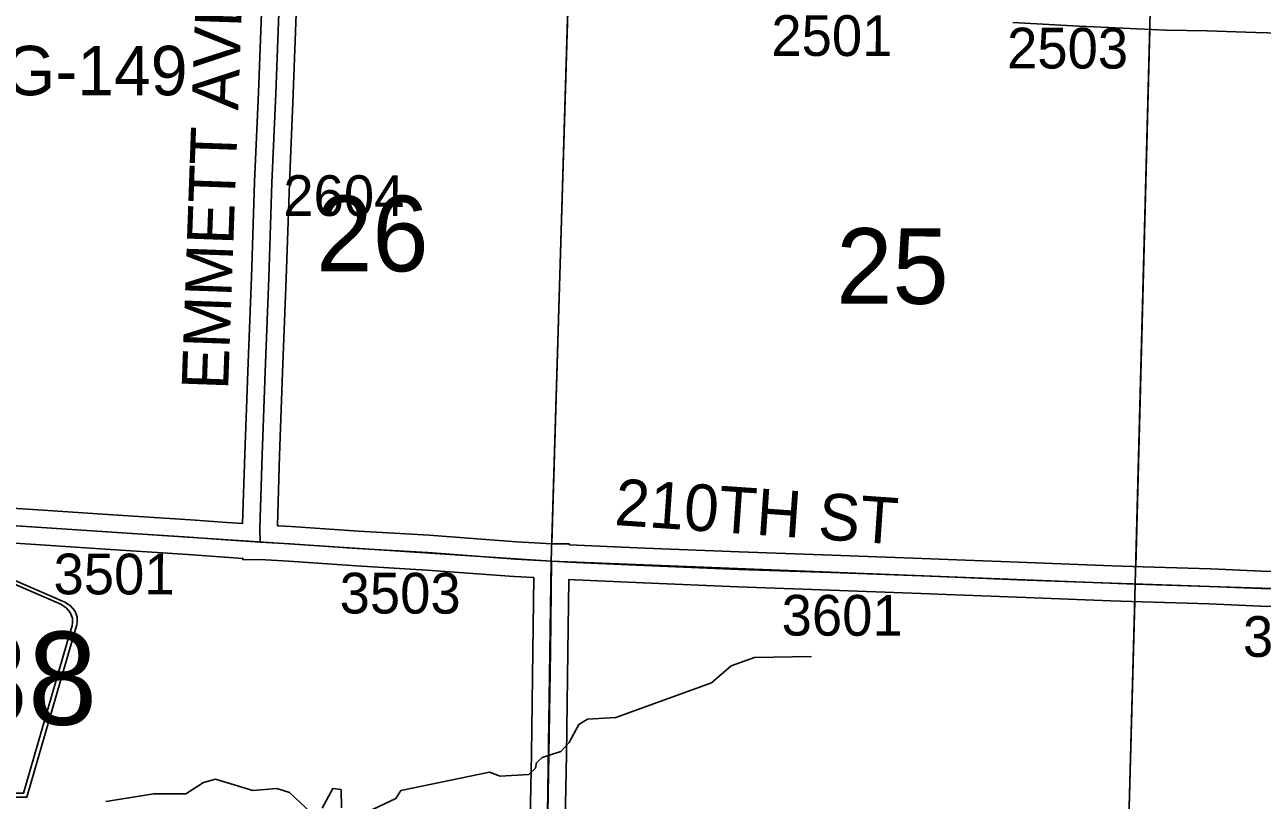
# Model space of a CAD drawing. Extents: x -157.2 to -99.3, y 12.2 to 46.2.
# Drawn here: x -136.661 to -134.532, y 29.328 to 30.661 of the extents above; entities that cross this region are included whole.
import ezdxf

# ---------------------------------------------------------------- set-up
doc = ezdxf.new("R2010")
doc.units = 0
for name, color, linetype in [('tdCoHydroRiver', 7, 'Continuous'), ('tdCoSecRdNmbr', 7, 'Continuous'), ('tdCoSecRdTxt', 7, 'Continuous'), ('tdCoSecRteBand', 7, 'Continuous'), ('tdCoSecRteCL', 7, 'Continuous'), ('tdCoSectLine', 7, 'Continuous'), ('tdCoSectLinePart', 7, 'Continuous'), ('tdCoSectNmbr', 7, 'Continuous'), ('tdCoShieldCoRteHrd', 7, 'Continuous'), ('tdCoStrucSecCoName', 7, 'Continuous'), ('tdCoSurfAsphalt', 7, 'Continuous'), ('tdCoSurfGravel', 7, 'Continuous'), ('tdCoTwpBndry', 7, 'Continuous'), ('tdCoTwpBndryShd', 7, 'Continuous')]:
    doc.layers.add(name, color=color, linetype=linetype)

msp = doc.modelspace()

# ---------------------------------------------------------------- linework, layer by layer
at = {"layer": 'tdCoHydroRiver'}
for points in [[(-136.0737, 29.3067), (-136.0224, 29.3304), (-136.0141, 29.3443), (-135.8616, 29.3758), (-135.8428, 29.3689), (-135.7938, 29.3721), (-135.7824, 29.3828), (-135.7805, 29.3922), (-135.7708, 29.4014), (-135.7389, 29.4114), (-135.7242, 29.4268), (-135.7075, 29.4578), (-135.693, 29.4668), (-135.6439, 29.47), (-135.4795, 29.5296), (-135.4454, 29.5585), (-135.4055, 29.5731), (-135.3076, 29.5747)], [(-136.5214, 29.3256), (-136.4389, 29.3388), (-136.3837, 29.3386), (-136.3531, 29.3582), (-136.3324, 29.3638), (-136.2682, 29.3444), (-136.2271, 29.3479), (-136.2052, 29.3409), (-136.1684, 29.3065)], [(-136.1492, 29.3138), (-136.1308, 29.348), (-136.1166, 29.346), (-136.1161, 29.3144)]]:
    msp.add_lwpolyline(points, dxfattribs=at)
at = {"layer": 'tdCoSecRteBand'}
for points in [[(-136.7435, 29.8342), (-136.6295, 29.8266), (-136.5092, 29.8187), (-136.3758, 29.81), (-136.3757, 29.81), (-136.3755, 29.81), (-136.3128, 29.8054), (-136.286, 29.8037), (-136.2822, 29.9225), (-136.2822, 29.9226), (-136.2822, 29.9227), (-136.2771, 30.0652), (-136.2771, 30.0652), (-136.2771, 30.0653), (-136.2709, 30.227), (-136.2655, 30.3906), (-136.2655, 30.3908), (-136.2655, 30.3909), (-136.2588, 30.5445), (-136.2531, 30.6975)], [(-136.1932, 30.6953), (-136.1989, 30.5422), (-136.1989, 30.5421), (-136.1989, 30.542), (-136.2055, 30.3885), (-136.2109, 30.2249), (-136.2109, 30.2248), (-136.2109, 30.2248), (-136.2171, 30.063), (-136.2223, 29.9206), (-136.226, 29.7999), (-136.2241, 29.7998), (-136.2025, 29.7985), (-136.2025, 29.7985), (-136.2024, 29.7985), (-136.0869, 29.7906), (-135.9654, 29.7834), (-135.9652, 29.7834), (-135.9649, 29.7834), (-135.8148, 29.7721), (-135.7536, 29.7687), (-135.7242, 29.7683), (-135.7243, 29.7671), (-135.7114, 29.7664), (-135.594, 29.7613), (-135.4319, 29.7546), (-135.2726, 29.7489), (-135.2726, 29.7489), (-135.2726, 29.7489), (-135.117, 29.7433), (-135.117, 29.7433), (-135.1169, 29.7433), (-135.073, 29.7415), (-134.9515, 29.7368), (-134.7905, 29.7307), (-134.7369, 29.729), (-134.6212, 29.7253), (-134.6211, 29.7253), (-134.6209, 29.7253), (-134.5328, 29.7216), (-134.4282, 29.7186)], [(-134.4819, 30.6461), (-134.5439, 30.6481), (-134.6271, 30.6506), (-134.6969, 30.6518), (-134.6974, 30.6518), (-134.6978, 30.6518), (-134.8212, 30.6577), (-134.8473, 30.659), (-134.8473, 30.659), (-134.8474, 30.659), (-134.9613, 30.6649)], [(-135.7924, 29.2371), (-135.7889, 29.4067), (-135.7867, 29.5839), (-135.7867, 29.5839), (-135.7867, 29.5839), (-135.785, 29.7104), (-135.7862, 29.7104), (-135.8184, 29.7122), (-135.8187, 29.7122), (-135.819, 29.7122), (-135.9692, 29.7235), (-136.0905, 29.7307), (-136.0907, 29.7307), (-136.0908, 29.7307), (-136.2064, 29.7386), (-136.2566, 29.7417), (-136.2855, 29.7413), (-136.2855, 29.7435), (-136.3168, 29.7455), (-136.3169, 29.7455), (-136.3171, 29.7455), (-136.3799, 29.7502), (-136.5131, 29.7588), (-136.5131, 29.7588), (-136.5132, 29.7588), (-136.6335, 29.7667), (-136.6335, 29.7667), (-136.6335, 29.7667), (-136.7475, 29.7743)], [(-134.4299, 29.6586), (-134.5347, 29.6616), (-134.5349, 29.6616), (-134.5352, 29.6616), (-134.6233, 29.6653), (-134.7388, 29.669), (-134.7926, 29.6707), (-134.7927, 29.6707), (-134.7927, 29.6707), (-134.9538, 29.6769), (-134.9538, 29.6769), (-134.9538, 29.6769), (-135.0754, 29.6816), (-135.0754, 29.6816), (-135.0754, 29.6816), (-135.1192, 29.6833), (-135.2748, 29.689), (-135.4341, 29.6946), (-135.4342, 29.6946), (-135.4343, 29.6947), (-135.5965, 29.7013), (-135.5966, 29.7013), (-135.5966, 29.7013), (-135.7142, 29.7065), (-135.7144, 29.7065), (-135.7146, 29.7065), (-135.7251, 29.7071), (-135.7267, 29.5831), (-135.729, 29.4058), (-135.729, 29.4057), (-135.729, 29.4056), (-135.7324, 29.236)]]:
    msp.add_lwpolyline(points, dxfattribs=at)
at = {"layer": 'tdCoSecRteCL'}
for points in [[(-136.2559, 29.7717), (-136.2562, 29.7951), (-136.2523, 29.9216), (-136.2471, 30.0641), (-136.2409, 30.2259), (-136.2355, 30.3896), (-136.2288, 30.5433), (-136.2232, 30.6964), (-136.2205, 30.7713)], [(-137.989, 29.8754), (-137.943, 29.8728), (-137.8256, 29.8662), (-137.7238, 29.8598), (-137.543, 29.8501), (-137.3709, 29.8395), (-137.2747, 29.8351), (-137.1109, 29.8252), (-136.927, 29.8146), (-136.869, 29.8107), (-136.8118, 29.8087), (-136.7455, 29.8043), (-136.6315, 29.7966), (-136.5112, 29.7887), (-136.3778, 29.7801), (-136.3149, 29.7754), (-136.2559, 29.7717)], [(-136.2559, 29.7717), (-136.2044, 29.7685), (-136.0888, 29.7606), (-135.9672, 29.7535), (-135.8167, 29.7421), (-135.7546, 29.7387)], [(-135.7692, 28.7544), (-135.7671, 28.8945), (-135.7644, 29.0691), (-135.7624, 29.2365), (-135.759, 29.4062), (-135.7567, 29.5835), (-135.7546, 29.7387)], [(-135.7546, 29.7387), (-135.7129, 29.7365), (-135.5953, 29.7313), (-135.433, 29.7246), (-135.2737, 29.719), (-135.1181, 29.7133), (-135.0742, 29.7116), (-134.9526, 29.7069), (-134.7916, 29.7007), (-134.7378, 29.699), (-134.6222, 29.6953), (-134.5339, 29.6916), (-134.4291, 29.6886), (-134.3157, 29.6854), (-134.1849, 29.6817), (-134.0288, 29.677), (-133.9529, 29.6746), (-133.8454, 29.671)]]:
    msp.add_lwpolyline(points, dxfattribs=at)
at = {"layer": 'tdCoSectLine'}
for points in [[(-135.755, 29.7387), (-135.7251, 30.7413)], [(-134.7505, 29.6994), (-134.7248, 30.6831)], [(-136.7541, 29.8047), (-135.755, 29.7387)], [(-135.7696, 28.7544), (-135.755, 29.7387)], [(-135.755, 29.7387), (-134.7505, 29.6994)], [(-134.7778, 28.6994), (-134.7505, 29.6994)], [(-134.7505, 29.6994), (-133.7867, 29.6691)]]:
    msp.add_lwpolyline(points, dxfattribs=at)
at = {"layer": 'tdCoSectLinePart'}
for points in [[(-135.7541, 29.7692), (-135.726, 30.7115)], [(-134.7497, 29.7294), (-134.7256, 30.6532)], [(-134.7769, 28.7294), (-134.7513, 29.6694)]]:
    msp.add_lwpolyline(points, dxfattribs=at)
at = {"layer": 'tdCoShieldCoRteHrd'}
for points in [[(-136.8965, 29.3331), (-136.9784, 29.616), (-136.9823, 29.6292), (-136.983, 29.6351), (-136.983, 29.6429), (-136.9788, 29.6532), (-136.9715, 29.6617), (-136.962, 29.6683), (-136.7947, 29.7407), (-136.7872, 29.7423), (-136.7767, 29.7432), (-136.7663, 29.7423), (-136.7588, 29.7407), (-136.5915, 29.6683), (-136.5819, 29.6617), (-136.5747, 29.6532), (-136.5704, 29.6429), (-136.5704, 29.6351), (-136.5712, 29.6292), (-136.575, 29.616), (-136.657, 29.3331)], [(-136.8906, 29.3395), (-136.9704, 29.6147), (-136.9741, 29.6274), (-136.9748, 29.633), (-136.9748, 29.6405), (-136.9707, 29.6504), (-136.9637, 29.6586), (-136.9545, 29.665), (-136.794, 29.7344), (-136.7867, 29.736), (-136.7767, 29.7369), (-136.7667, 29.736), (-136.7595, 29.7344), (-136.5989, 29.665), (-136.5897, 29.6586), (-136.5828, 29.6504), (-136.5787, 29.6405), (-136.5787, 29.633), (-136.5794, 29.6274), (-136.5831, 29.6147), (-136.6628, 29.3395)]]:
    msp.add_lwpolyline(points, close=True, dxfattribs=at)
at = {"layer": 'tdCoSurfAsphalt'}
for points in [[(-136.7455, 29.8043), (-136.6315, 29.7966), (-136.5112, 29.7887), (-136.3778, 29.7801), (-136.3149, 29.7754), (-136.2559, 29.7717), (-136.2044, 29.7685), (-136.0888, 29.7606), (-135.9672, 29.7535), (-135.8167, 29.7421), (-135.7546, 29.7387), (-135.7129, 29.7365), (-135.5953, 29.7313), (-135.433, 29.7246), (-135.2737, 29.719), (-135.1181, 29.7133), (-135.0742, 29.7116), (-134.9526, 29.7069), (-134.7916, 29.7007), (-134.7378, 29.699)], [(-134.7378, 29.699), (-134.6222, 29.6953), (-134.5339, 29.6916), (-134.4291, 29.6886)]]:
    msp.add_lwpolyline(points, dxfattribs=at)
at = {"layer": 'tdCoSurfGravel'}
for points in [[(-136.2559, 29.7717), (-136.2562, 29.7951), (-136.2523, 29.9216), (-136.2471, 30.0641), (-136.2409, 30.2259), (-136.2355, 30.3896), (-136.2288, 30.5433), (-136.2232, 30.6964), (-136.2205, 30.7713), (-136.218, 30.8407), (-136.2118, 31.0079), (-136.2076, 31.1687), (-136.202, 31.3248), (-136.1965, 31.4858), (-136.1901, 31.6446), (-136.1869, 31.7531), (-136.1863, 31.7731), (-136.1832, 31.8828), (-136.178, 32.0005), (-136.1743, 32.1243)], [(-135.7981, 27.7995), (-135.7957, 27.8632), (-135.7915, 28.0023), (-135.7895, 28.0713), (-135.7846, 28.2301), (-135.7799, 28.3995), (-135.7742, 28.5852), (-135.7696, 28.7312), (-135.7692, 28.7544), (-135.7671, 28.8945), (-135.7644, 29.0691), (-135.7624, 29.2365), (-135.759, 29.4062), (-135.7567, 29.5835), (-135.7546, 29.7387)]]:
    msp.add_lwpolyline(points, dxfattribs=at)
at = {"layer": 'tdCoTwpBndry'}
for points in [[(-134.7497, 29.7294), (-134.7256, 30.6531)], [(-134.7769, 28.7294), (-134.7513, 29.6694)]]:
    msp.add_lwpolyline(points, dxfattribs=at)
at = {"layer": 'tdCoTwpBndryShd'}
msp.add_lwpolyline([(-134.5827, 34.8376), (-134.6206, 33.6622), (-134.6624, 32.6731), (-134.702, 31.6829), (-134.7248, 30.6831), (-134.7505, 29.6994), (-134.7778, 28.6994), (-134.8012, 27.7577), (-134.8314, 26.7672), (-134.8649, 25.7715), (-134.8895, 24.789), (-134.9097, 23.8132), (-134.9318, 22.8156), (-134.9713, 21.779), (-134.9998, 20.7866), (-135.0355, 19.7869), (-135.0694, 18.8043), (-135.1107, 17.815), (-135.1553, 16.8138)], dxfattribs=at)

# ---------------------------------------------------------------- texts
at = {"layer": 'tdCoSecRdNmbr'}
for s, rotation, p in [('2501', 359.897, (-135.3766, 30.6078)), ('2503', 359.8973, (-134.9712, 30.5862)), ('2604', 359.8964, (-136.2161, 30.3326)), ('3501', 359.8961, (-136.6113, 29.6818)), ('3503', 359.8965, (-136.1192, 29.6489)), ('3601', 359.8971, (-135.3589, 29.6108)), ('3101', 359.8977, (-134.5655, 29.5742))]:
    msp.add_text(s, height=0.07, rotation=rotation, dxfattribs=at).set_placement(p)
at = {"layer": 'tdCoSecRdTxt'}
for s, rotation, p in [('EMMETT AVE', 87.9406, (-136.311, 30.0325)), ('210TH ST', 356.031, (-135.6477, 29.8011))]:
    msp.add_text(s, height=0.08, rotation=rotation, dxfattribs=at).set_placement(p)
at = {"layer": 'tdCoSectNmbr'}
for s, rotation, p in [('26', 359.8964, (-136.1596, 30.2375)), ('25', 359.8971, (-135.265, 30.1815))]:
    msp.add_text(s, height=0.13, rotation=rotation, dxfattribs=at).set_placement(p)
at = {"layer": 'tdCoShieldCoRteHrd'}
msp.add_text('D38', height=0.16, dxfattribs=at).set_placement((-136.9287, 29.4574))
at = {"layer": 'tdCoStrucSecCoName'}
msp.add_text('FLOYD G-149', height=0.085, dxfattribs=at).set_placement((-137.1072, 30.54))

doc.saveas('drawing.dxf')
